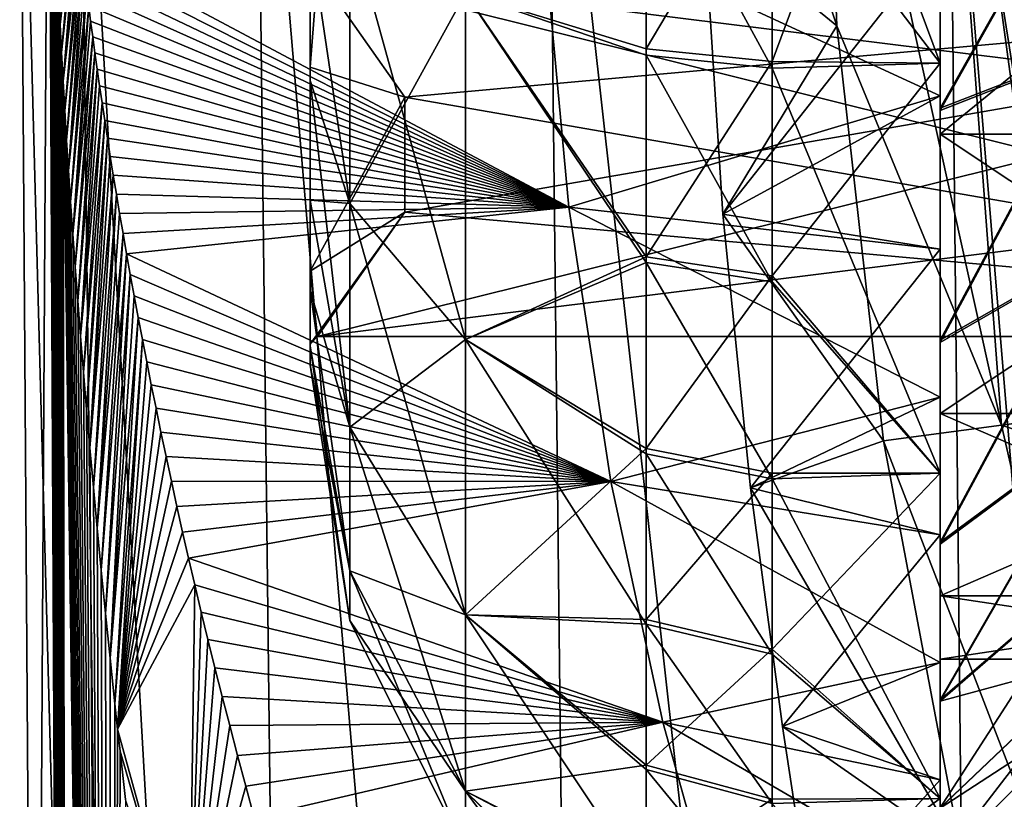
# Model space of a CAD drawing. Header units: metres. Extents: x -62 to 300, y -109 to 109.
# Tile 271 of 656: x -15.19 to -12.85, y -2.83 to -0.98. Entities that reach past the tile are written whole.
import ezdxf

# ---------------------------------------------------------------- set-up
doc = ezdxf.new("R2010")
doc.units = ezdxf.units.M
doc.layers.add('solid_500635', color=7, linetype='CONTINUOUS')

msp = doc.modelspace()

# ---------------------------------------------------------------- linework, layer by layer
at = {"layer": 'solid_500635'}
for points in [[(-13, -2.057164, -24.168417), (-13, 2.057164, -24.168417), (-13, 1.0814, -23.671265)], [(-13, -0.434218, -24.538021), (-13, 2.057164, -24.168417), (-13, -2.057164, -24.168417)], [(-13, -1.0814, -30.328735), (-13, 1.0814, -30.328735), (-13, 2.057164, -29.831583)], [(-13, -2.057164, -29.831583), (-13, -1.0814, -30.328735), (-13, 2.057164, -29.831583)], [(-13, 0.434218, -29.461979), (-13, -2.057164, -29.831583), (-13, 2.057164, -29.831583)], [(-13, -1.0814, -23.671265), (-13, 1.0814, -23.671265), (-13, 0, -23.5)], [(-13, -2.057164, -24.168417), (-13, 1.0814, -23.671265), (-13, -1.0814, -23.671265)], [(-13, -1.0814, -30.328735), (-13, 0, -30.5), (-13, 1.0814, -30.328735)], [(-13, 0.434218, -29.461979), (-13, -0.434218, -29.461979), (-13, -2.057164, -29.831583)], [(-13.579133, 0, -30.75), (-13.283412, 0, -36.392689), (-13.246269, -0.992671, -36.392689)], [(-13.562509, -0.733264, -30.67761), (-13.579133, 0, -30.75), (-13.246269, -0.992671, -36.392689)], [(-13.283412, 0, -36.392689), (-13, 0, -38), (-12.853794, -1.942662, -38)], [(-13, 0, -38), (-12.822764, -2.139194, -38), (-9.25, 0, -38)], [(-12.682419, -2.008698, -42.863949), (-12.822764, -2.139194, -38), (-13, 0, -38)], [(-12.682419, -2.008698, -42.863949), (-13, 0, -38), (-12.840508, 0, -42.863949)], [(-13, 0, -38), (-10, 0, -38), (-9.879383, -1.550719, -38)], [(-12.853794, -1.942662, -38), (-13, 0, -38), (-9.879383, -1.550719, -38)], [(-15.154315, -5.383556), (-15.191495, -0.028265), (-15.122972, 0, -1.441266)], [(-15.076721, -9.458281), (-15.154315, -5.383556), (-15.122972, 0, -1.441266)], [(-15.122844, -0.064443, -1.44256), (-15.076721, -9.458281), (-15.122972, 0, -1.441266)], [(-13.4, -1.077688, -23.670048), (-13, -1.0814, -23.671265), (-13, 0, -23.5)], [(-13.4, -0.541487, -23.542141), (-13.4, -1.077688, -23.670048), (-13, 0, -23.5)], [(-13.4, -0.008179, -30.49999), (-13, 0, -30.5), (-13, -1.0814, -30.328735)], [(-13.4, -0.557581, -30.455301), (-13.4, -0.008179, -30.49999), (-13, -1.0814, -30.328735)], [(-13.283412, 0, -36.392689), (-12.853794, -1.942662, -38), (-13.246269, -0.992671, -36.392689)], [(-14.936296, -9.458281, 2.052947), (-15.191495, -0.028265), (-15.154315, -5.383556)], [(-15.05, -0.028265, 2.068575), (-15.191495, -0.028265), (-14.936296, -9.458281, 2.052947)], [(-15.05, -0.028265, 2.068575), (-14.936296, -9.458281, 2.052947), (-14.517635, -9.458281, 4.067651)], [(-14.628153, -0.028265, 4.098616), (-15.05, -0.028265, 2.068575), (-14.517635, -9.458281, 4.067651)], [(-14.628153, -0.028265, 4.098616), (-14.517635, -9.458281, 4.067651), (-13.828539, -9.458281, 6.006582)], [(-13.93381, -0.028265, 6.052308), (-14.628153, -0.028265, 4.098616), (-13.828539, -9.458281, 6.006582)], [(-13.93381, -0.028265, 6.052308), (-13.828539, -9.458281, 6.006582), (-12.881843, -9.458281, 7.833622)], [(-12.979908, -0.028265, 7.893257), (-13.93381, -0.028265, 6.052308), (-12.881843, -9.458281, 7.833622)], [(-12.979908, -0.028265, 7.893257), (-12.881843, -9.458281, 7.833622), (-11.695183, -9.458281, 9.514737)], [(-11.784214, -0.028265, 9.587169), (-12.979908, -0.028265, 7.893257), (-11.695183, -9.458281, 9.514737)], [(-15.122844, -0.064443, -1.44256), (-15.122462, -0.129019, -1.446383), (-15.076721, -9.458281)], [(-15.122462, -0.129019, -1.446383), (-15.12182, -0.193909, -1.452799), (-15.076721, -9.458281)], [(-15.12182, -0.193909, -1.452799), (-15.120942, -0.25826, -1.461521), (-15.076721, -9.458281)], [(-15.120942, -0.25826, -1.461521), (-15.119827, -0.321884, -1.47252), (-15.076721, -9.458281)], [(-15.119827, -0.321884, -1.47252), (-15.118524, -0.384099, -1.485272), (-15.076721, -9.458281)], [(-15.118524, -0.384099, -1.485272), (-15.117033, -0.444825, -1.499711), (-15.076721, -9.458281)], [(-14.5, -1.091125, -25.631847), (-14.5, -0.389522, -25.293909), (-14.482051, -0.866025, -25.5)], [(-14.5, -0.780867, -25.378212), (-14.5, -0.389522, -25.293909), (-14.5, -1.091125, -25.631847)], [(-14.5, -1.1223, -28.407244), (-14.5, -1.091125, -28.368153), (-14.5, -0.389522, -28.706091)], [(-14.482051, -0.866025, -28.5), (-14.5, -0.389522, -28.706091), (-14.5, -1.091125, -28.368153)], [(-14.5, -0.780867, -28.621788), (-14.5, -1.1223, -28.407244), (-14.5, -0.389522, -28.706091)], [(-15.117033, -0.444825, -1.499711), (-15.115398, -0.503999, -1.515376), (-15.076721, -9.458281)], [(-12, -0.43412, -29.462019), (-12, -1.25, -29.165064), (-13, -0.434218, -29.461979)], [(-12, -0.43412, -24.537981), (-13, -0.434218, -24.538021), (-13, -1.25, -24.834936)], [(-12, -1.25, -24.834936), (-12, -0.43412, -24.537981), (-13, -1.25, -24.834936)], [(-13, -0.434218, -24.538021), (-13, -2.057164, -24.168417), (-13, -2.831582, -24.942837)], [(-13, -1.25, -24.834936), (-13, -0.434218, -24.538021), (-13, -2.831582, -24.942837)], [(-13, -0.434218, -29.461979), (-13, -1.25, -29.165064), (-13, -2.057164, -29.831583)], [(-12, -1.25, -29.165064), (-13, -1.25, -29.165064), (-13, -0.434218, -29.461979)], [(-15.115398, -0.503999, -1.515376), (-15.113615, -0.561819, -1.532281), (-15.076721, -9.458281)], [(-14.129849, -0.914423, -24.185698), (-13.7, -1.046897, -23.765188), (-13.7, -0.526016, -23.640936)], [(-13.4, -0.541487, -23.542141), (-13.7, -0.526016, -23.640936), (-13.7, -1.046897, -23.765188)], [(-12.625211, -0.524724, -29.572021), (-13, -0.599486, -29.940376), (-13, -1.18838, -29.753134)], [(-12.625211, -0.524724, -29.572021), (-13, -1.18838, -29.753134), (-12.625202, -1.043294, -29.408768)], [(-12.624767, -0.527225, -24.428492), (-13, -1.194252, -24.249125), (-13, -0.603939, -24.060162)], [(-12.625045, -1.046808, -24.592758), (-13, -1.194252, -24.249125), (-12.624767, -0.527225, -24.428492)], [(-15.113615, -0.561819, -1.532281), (-15.111691, -0.619002, -1.550294), (-15.076721, -9.458281)], [(-14.129849, -0.914423, -29.814302), (-13.7, -0.54165, -30.356577), (-13.7, -1.061971, -30.229895)], [(-13.4, -0.541487, -23.542141), (-13.7, -1.046897, -23.765188), (-13.4, -1.077688, -23.670048)], [(-13.4, -1.093205, -30.324892), (-13.7, -1.061971, -30.229895), (-13.7, -0.54165, -30.356577)], [(-13.4, -1.093205, -30.324892), (-13.7, -0.54165, -30.356577), (-13.4, -0.557581, -30.455301)], [(-13.4, -1.093205, -30.324892), (-13.4, -0.557581, -30.455301), (-13, -1.0814, -30.328735)], [(-13, -0.599486, -29.940376), (-13, -0.785146, -30.666431), (-13, -1.158814, -30.566462)], [(-13, -1.18838, -29.753134), (-13, -0.599486, -29.940376), (-13, -1.158814, -30.566462)], [(-13, -0.603939, -24.060162), (-13, -1.194252, -24.249125), (-13, -0.785146, -23.333569)], [(-15.111691, -0.619002, -1.550294), (-15.109596, -0.676241, -1.569654), (-15.076721, -9.458281)], [(-15.098809, -0.923586, -1.665608), (-15.061494, -0.643757, -2.202473), (-15.095493, -0.989298, -1.693952)], [(-15.095493, -0.989298, -1.693952), (-15.061494, -0.643757, -2.202473), (-15.058343, -0.675304, -2.236215)], [(-15.109596, -0.676241, -1.569654), (-15.107276, -0.735257, -1.590813), (-15.076721, -9.458281)], [(-15.095493, -0.989298, -1.693952), (-15.058343, -0.675304, -2.236215), (-15.091937, -1.056181, -1.723803)], [(-15.091937, -1.056181, -1.723803), (-15.058343, -0.675304, -2.236215), (-15.055041, -0.707234, -2.271199)], [(-15.091937, -1.056181, -1.723803), (-15.055041, -0.707234, -2.271199), (-15.088135, -1.124197, -1.755131)], [(-15.088135, -1.124197, -1.755131), (-15.055041, -0.707234, -2.271199), (-15.051585, -0.739609, -2.307422)], [(-15.044196, -0.805684, -2.383566), (-13.94943, -0.720748, -23.319916), (-13.884211, -1.423893, -23.530846)], [(-13, -1.158814, -23.433538), (-13.884211, -1.423893, -23.530846), (-13.94943, -0.720748, -23.319916)], [(-13, -1.158814, -23.433538), (-13.94943, -0.720748, -23.319916), (-13, -0.785146, -23.333569)], [(-15.107276, -0.735257, -1.590813), (-15.104717, -0.796, -1.613802), (-15.076721, -9.458281)], [(-15.088135, -1.124197, -1.755131), (-15.051585, -0.739609, -2.307422), (-15.047974, -0.772398, -2.344854)], [(-14.405404, -0.744054, -29.289965), (-14.405404, -1.415276, -28.94796), (-14.5, -0.780867, -28.621788)], [(-14.405404, -1.415276, -25.05204), (-14.405404, -0.744054, -24.710035), (-14.5, -0.780867, -25.378212)], [(-14.405404, -1.415276, -25.05204), (-14.129849, -0.914423, -24.185698), (-14.405404, -0.744054, -24.710035)], [(-14.405404, -0.744054, -29.289965), (-14.129849, -0.914423, -29.814302), (-14.129849, -1.739335, -29.39399)], [(-14.405404, -0.744054, -29.289965), (-14.129849, -1.739335, -29.39399), (-14.405404, -1.415276, -28.94796)], [(-13.517323, -1.44071, -30.462204), (-13.562509, -0.733264, -30.67761), (-13.246269, -0.992671, -36.392689)], [(-13, -0.785146, -30.666431), (-13.562509, -0.733264, -30.67761), (-13.517323, -1.44071, -30.462204)], [(-15.088135, -1.124197, -1.755131), (-15.047974, -0.772398, -2.344854), (-15.084069, -1.193597, -1.787982)], [(-15.084069, -1.193597, -1.787982), (-15.047974, -0.772398, -2.344854), (-15.044196, -0.805684, -2.383566)], [(-15.104717, -0.796, -1.613802), (-15.101886, -0.859047, -1.638849), (-15.076721, -9.458281)], [(-14.5, -1.1223, -25.592756), (-14.5, -0.780867, -25.378212), (-14.5, -1.091125, -25.631847)], [(-14.405404, -1.415276, -28.94796), (-14.5, -1.1223, -28.407244), (-14.5, -0.780867, -28.621788)], [(-14.405404, -1.415276, -25.05204), (-14.5, -0.780867, -25.378212), (-14.5, -1.1223, -25.592756)], [(-13, -0.785146, -30.666431), (-13.517323, -1.44071, -30.462204), (-13, -1.158814, -30.566462)], [(-13, -1.194252, -24.249125), (-13, -1.158814, -23.433538), (-13, -0.785146, -23.333569)], [(-15.084069, -1.193597, -1.787982), (-15.044196, -0.805684, -2.383566), (-15.079729, -1.26442, -1.822365)], [(-15.079729, -1.26442, -1.822365), (-15.044196, -0.805684, -2.383566), (-15.040241, -0.839561, -2.423629)], [(-15.040241, -0.839561, -2.423629), (-15.044196, -0.805684, -2.383566), (-13.884211, -1.423893, -23.530846)], [(-15.079729, -1.26442, -1.822365), (-15.040241, -0.839561, -2.423629), (-15.075087, -1.337005, -1.858393)], [(-15.075087, -1.337005, -1.858393), (-15.040241, -0.839561, -2.423629), (-15.036106, -0.874, -2.465022)], [(-15.036106, -0.874, -2.465022), (-15.040241, -0.839561, -2.423629), (-13.884211, -1.423893, -23.530846)], [(-15.101886, -0.859047, -1.638849), (-15.098809, -0.923586, -1.665608), (-15.076721, -9.458281)], [(-14.5, -1.091125, -25.631847), (-14.482051, -0.866025, -25.5), (-14.274873, -1.161826, -26.012342)], [(-14.274873, -1.161827, -27.987658), (-14.482051, -0.866025, -28.5), (-14.5, -1.091125, -28.368153)], [(-11, -0.866025, -25.5), (-11, -1.299038, -26.25), (-14.482051, -1.732051, -27)], [(-11, -0.866025, -25.5), (-14.482051, -1.732051, -27), (-14.274873, -1.43625, -26.487658)], [(-11, -0.866025, -25.5), (-14.274873, -1.161826, -26.012342), (-14.482051, -0.866025, -25.5)], [(-11, -0.866025, -28.5), (-14.482051, -0.866025, -28.5), (-11, -1.299038, -27.75)], [(-11, -1.732051, -27), (-11, -1.299038, -27.75), (-14.482051, -0.866025, -28.5)], [(-11, -1.732051, -27), (-14.482051, -0.866025, -28.5), (-14.274873, -1.161827, -27.987658)], [(-11, -0.866025, -25.5), (-14.274873, -1.43625, -26.487658), (-14.274873, -1.161826, -26.012342)], [(-15.075087, -1.337005, -1.858393), (-15.036106, -0.874, -2.465022), (-15.031775, -0.909111, -2.507842)], [(-15.031775, -0.909111, -2.507842), (-15.036106, -0.874, -2.465022), (-13.884211, -1.423893, -23.530846)], [(-15.075087, -1.337005, -1.858393), (-15.031775, -0.909111, -2.507842), (-15.070128, -1.4114, -1.896085)], [(-15.070128, -1.4114, -1.896085), (-15.031775, -0.909111, -2.507842), (-15.027246, -0.944884, -2.552076)], [(-15.027246, -0.944884, -2.552076), (-15.031775, -0.909111, -2.507842), (-13.884211, -1.423893, -23.530846)], [(-15.098809, -0.923586, -1.665608), (-15.095493, -0.989298, -1.693952), (-15.076721, -9.458281)], [(-14.405404, -1.415276, -25.05204), (-14.129849, -1.739335, -24.60601), (-14.129849, -0.914423, -24.185698)], [(-14.129849, -0.914423, -24.185698), (-13.7, -1.541837, -23.969696), (-13.7, -1.046897, -23.765188)], [(-14.129849, -0.914423, -24.185698), (-14.129849, -1.739335, -24.60601), (-13.7, -1.541837, -23.969696)], [(-14.129849, -0.914423, -29.814302), (-13.7, -1.061971, -30.229895), (-13.7, -1.555887, -30.023113)], [(-14.129849, -1.739335, -29.39399), (-14.129849, -0.914423, -29.814302), (-13.7, -1.555887, -30.023113)], [(-15.070128, -1.4114, -1.896085), (-15.027246, -0.944884, -2.552076), (-15.064827, -1.487837, -1.935525)], [(-15.064827, -1.487837, -1.935525), (-15.027246, -0.944884, -2.552076), (-15.022508, -0.98137, -2.597779)], [(-15.022508, -0.98137, -2.597779), (-15.027246, -0.944884, -2.552076), (-13.884211, -1.423893, -23.530846)], [(-15.064827, -1.487837, -1.935525), (-15.022508, -0.98137, -2.597779), (-15.017546, -1.018634, -2.645012)], [(-15.017546, -1.018634, -2.645012), (-15.022508, -0.98137, -2.597779), (-13.884211, -1.423893, -23.530846)], [(-15.095493, -0.989298, -1.693952), (-15.091937, -1.056181, -1.723803), (-15.076721, -9.458281)], [(-13.517323, -1.44071, -30.462204), (-13.246269, -0.992671, -36.392689), (-13.135047, -1.97979, -36.392689)], [(-13.246269, -0.992671, -36.392689), (-12.853794, -1.942662, -38), (-13.135047, -1.97979, -36.392689)], [(-15.064827, -1.487837, -1.935525), (-15.017546, -1.018634, -2.645012), (-15.059162, -1.566413, -1.976754)], [(-15.059162, -1.566413, -1.976754), (-15.017546, -1.018634, -2.645012), (-15.012358, -1.056656, -2.693759)], [(-15.012358, -1.056656, -2.693759), (-15.017546, -1.018634, -2.645012), (-13.884211, -1.423893, -23.530846)], [(-13.4, -1.077688, -23.670048), (-13.7, -1.046897, -23.765188), (-13.7, -1.541837, -23.969696)], [(-12.625202, -1.043294, -29.408768), (-13, -1.18838, -29.753134), (-13, -1.740813, -29.442421)], [(-12.625202, -1.043294, -29.408768), (-13, -1.740813, -29.442421), (-12.625117, -1.52671, -29.135365)], [(-12.625045, -1.046808, -24.592758), (-13, -1.746311, -24.561815), (-13, -1.194252, -24.249125)], [(-12.625333, -1.530216, -24.867146), (-13, -1.746311, -24.561815), (-12.625045, -1.046808, -24.592758)], [(-15.091937, -1.056181, -1.723803), (-15.088135, -1.124197, -1.755131), (-15.076721, -9.458281)], [(-15.059162, -1.566413, -1.976754), (-15.012358, -1.056656, -2.693759), (-15.053106, -1.647302, -2.019846)], [(-15.053106, -1.647302, -2.019846), (-15.012358, -1.056656, -2.693759), (-15.006925, -1.095529, -2.744116)], [(-15.006925, -1.095529, -2.744116), (-15.012358, -1.056656, -2.693759), (-13.884211, -1.423893, -23.530846)], [(-13.4, -1.601648, -30.112028), (-13.7, -1.555887, -30.023113), (-13.7, -1.061971, -30.229895)], [(-13.4, -1.601648, -30.112028), (-13.7, -1.061971, -30.229895), (-13.4, -1.093205, -30.324892)], [(-13.4, -1.077688, -23.670048), (-13.7, -1.541837, -23.969696), (-13.4, -1.587185, -23.880569)], [(-13.4, -1.077688, -23.670048), (-13.4, -1.587185, -23.880569), (-13, -1.0814, -23.671265)], [(-15.053106, -1.647302, -2.019846), (-15.006925, -1.095529, -2.744116), (-15.046632, -1.730654, -2.06487)], [(-15.046632, -1.730654, -2.06487), (-15.006925, -1.095529, -2.744116), (-15.001242, -1.135241, -2.796073)], [(-15.001242, -1.135241, -2.796073), (-15.006925, -1.095529, -2.744116), (-13.884211, -1.423893, -23.530846)], [(-14.5, -1.576627, -26.240608), (-14.5, -1.091125, -25.631847), (-14.274873, -1.161826, -26.012342)], [(-14.5, -1.407343, -25.877781), (-14.5, -1.091125, -25.631847), (-14.5, -1.576627, -26.240608)], [(-14.5, -1.407343, -25.877781), (-14.5, -1.1223, -25.592756), (-14.5, -1.091125, -25.631847)], [(-14.5, -1.621673, -27.781088), (-14.5, -1.576627, -27.759392), (-14.5, -1.091125, -28.368153)], [(-14.274873, -1.161827, -27.987658), (-14.5, -1.091125, -28.368153), (-14.5, -1.576627, -27.759392)], [(-14.5, -1.407343, -28.122219), (-14.5, -1.621673, -27.781088), (-14.5, -1.091125, -28.368153)], [(-14.5, -1.1223, -28.407244), (-14.5, -1.407343, -28.122219), (-14.5, -1.091125, -28.368153)], [(-13.4, -1.587185, -23.880569), (-13, -2.057164, -24.168417), (-13, -1.0814, -23.671265)], [(-13.4, -1.093205, -30.324892), (-13, -1.0814, -30.328735), (-13, -2.057164, -29.831583)], [(-13.4, -1.601648, -30.112028), (-13.4, -1.093205, -30.324892), (-13, -2.057164, -29.831583)], [(-15.088135, -1.124197, -1.755131), (-14.974033, -9.458281, -1.756652), (-15.076721, -9.458281)], [(-15.088135, -1.124197, -1.755131), (-15.084069, -1.193597, -1.787982), (-14.974033, -9.458281, -1.756652)], [(-14.405404, -1.94796, -28.415276), (-14.5, -1.407343, -28.122219), (-14.5, -1.1223, -28.407244)], [(-14.405404, -1.415276, -28.94796), (-14.405404, -1.94796, -28.415276), (-14.5, -1.1223, -28.407244)], [(-14.405404, -1.415276, -25.05204), (-14.5, -1.1223, -25.592756), (-14.5, -1.407343, -25.877781)], [(-15.046632, -1.730654, -2.06487), (-15.001242, -1.135241, -2.796073), (-14.995296, -1.175834, -2.849678)], [(-14.995296, -1.175834, -2.849678), (-15.001242, -1.135241, -2.796073), (-13.884211, -1.423893, -23.530846)], [(-14.5, -1.576627, -26.240608), (-14.274873, -1.161826, -26.012342), (-14.274873, -1.43625, -26.487658)], [(-14.274873, -1.43625, -27.512342), (-14.274873, -1.161827, -27.987658), (-14.5, -1.576627, -27.759392)], [(-11, -1.732051, -27), (-14.274873, -1.161827, -27.987658), (-14.274873, -1.43625, -27.512342)], [(-13, -1.523668, -23.574228), (-13.884211, -1.423893, -23.530846), (-13, -1.158814, -23.433538)], [(-13, -1.158814, -30.566462), (-13.517323, -1.44071, -30.462204), (-13, -1.523668, -30.425772)], [(-13, -1.194252, -24.249125), (-13, -1.523668, -23.574228), (-13, -1.158814, -23.433538)], [(-13, -1.18838, -29.753134), (-13, -1.158814, -30.566462), (-13, -1.523668, -30.425772)], [(-15.084069, -1.193597, -1.787982), (-15.079729, -1.26442, -1.822365), (-14.974033, -9.458281, -1.756652)], [(-15.046632, -1.730654, -2.06487), (-14.995296, -1.175834, -2.849678), (-15.039711, -1.816582, -2.111876)], [(-15.039711, -1.816582, -2.111876), (-14.995296, -1.175834, -2.849678), (-14.989075, -1.217358, -2.904983)], [(-14.989075, -1.217358, -2.904983), (-14.995296, -1.175834, -2.849678), (-13.884211, -1.423893, -23.530846)], [(-13, -1.740813, -29.442421), (-13, -1.18838, -29.753134), (-13, -1.523668, -30.425772)], [(-13, -1.194252, -24.249125), (-13, -1.746311, -24.561815), (-13, -1.523668, -23.574228)], [(-15.039711, -1.816582, -2.111876), (-14.989075, -1.217358, -2.904983), (-15.032313, -1.90523, -2.160932)], [(-15.032313, -1.90523, -2.160932), (-14.989075, -1.217358, -2.904983), (-14.982571, -1.259797, -2.961974)], [(-14.982571, -1.259797, -2.961974), (-14.989075, -1.217358, -2.904983), (-13.884211, -1.423893, -23.530846)], [(-15.079729, -1.26442, -1.822365), (-15.075087, -1.337005, -1.858393), (-14.974033, -9.458281, -1.756652)], [(-15.032313, -1.90523, -2.160932), (-14.982571, -1.259797, -2.961974), (-15.024413, -1.996648, -2.212059)], [(-15.024413, -1.996648, -2.212059), (-14.982571, -1.259797, -2.961974), (-14.975767, -1.303209, -3.020711)], [(-14.975767, -1.303209, -3.020711), (-14.982571, -1.259797, -2.961974), (-13.884211, -1.423893, -23.530846)], [(-13, -1.915027, -25.392967), (-13, -1.25, -24.834936), (-13, -2.831582, -24.942837)], [(-13, -1.25, -29.165064), (-13, -2.831582, -29.057163), (-13, -2.057164, -29.831583)], [(-13, -1.25, -29.165064), (-13, -1.915027, -28.607033), (-13, -2.831582, -29.057163)], [(-12, -1.915111, -28.60697), (-13, -1.915027, -28.607033), (-13, -1.25, -29.165064)], [(-12, -1.25, -29.165064), (-12, -1.915111, -28.60697), (-13, -1.25, -29.165064)], [(-12, -1.25, -24.834936), (-13, -1.25, -24.834936), (-13, -1.915027, -25.392967)], [(-12, -1.915111, -25.39303), (-12, -1.25, -24.834936), (-13, -1.915027, -25.392967)], [(-15.024413, -1.996648, -2.212059), (-14.975767, -1.303209, -3.020711), (-14.968657, -1.347588, -3.081193)], [(-14.968657, -1.347588, -3.081193), (-14.975767, -1.303209, -3.020711), (-13.884211, -1.423893, -23.530846)], [(-11, -1.732051, -27), (-14.482051, -1.732051, -27), (-11, -1.299038, -26.25)], [(-15.075087, -1.337005, -1.858393), (-15.070128, -1.4114, -1.896085), (-14.974033, -9.458281, -1.756652)], [(-15.024413, -1.996648, -2.212059), (-14.968657, -1.347588, -3.081193), (-15.015978, -2.090929, -2.265297)], [(-15.015978, -2.090929, -2.265297), (-14.968657, -1.347588, -3.081193), (-14.961227, -1.392947, -3.143429)], [(-14.961227, -1.392947, -3.143429), (-14.968657, -1.347588, -3.081193), (-13.884211, -1.423893, -23.530846)], [(-15.015978, -2.090929, -2.265297), (-14.961227, -1.392947, -3.143429), (-15.006984, -2.188087, -2.320648)], [(-15.006984, -2.188087, -2.320648), (-14.961227, -1.392947, -3.143429), (-14.953469, -1.439303, -3.207428)], [(-14.953469, -1.439303, -3.207428), (-14.961227, -1.392947, -3.143429), (-13.884211, -1.423893, -23.530846)], [(-15.070128, -1.4114, -1.896085), (-15.064827, -1.487837, -1.935525), (-14.974033, -9.458281, -1.756652)], [(-14.945374, -1.486647, -3.27319), (-14.953469, -1.439303, -3.207428), (-13.884211, -1.423893, -23.530846)], [(-14.936925, -1.535011, -3.340734), (-14.945374, -1.486647, -3.27319), (-13.884211, -1.423893, -23.530846)], [(-14.936925, -1.535011, -3.340734), (-13.884211, -1.423893, -23.530846), (-13.784073, -2.07716, -23.877836)], [(-14.5, -1.621673, -26.218912), (-14.5, -1.407343, -25.877781), (-14.5, -1.576627, -26.240608)], [(-14.405404, -1.94796, -28.415276), (-14.5, -1.621673, -27.781088), (-14.5, -1.407343, -28.122219)], [(-14.405404, -1.94796, -25.584724), (-14.5, -1.407343, -25.877781), (-14.5, -1.621673, -26.218912)], [(-14.405404, -1.94796, -25.584724), (-14.405404, -1.415276, -25.05204), (-14.5, -1.407343, -25.877781)], [(-14.405404, -1.94796, -25.584724), (-14.129849, -1.739335, -24.60601), (-14.405404, -1.415276, -25.05204)], [(-14.405404, -1.415276, -28.94796), (-14.129849, -1.739335, -29.39399), (-14.129849, -2.393989, -28.739334)], [(-14.405404, -1.415276, -28.94796), (-14.129849, -2.393989, -28.739334), (-14.405404, -1.94796, -28.415276)], [(-13, -1.875918, -23.75371), (-13.784073, -2.07716, -23.877836), (-13.884211, -1.423893, -23.530846)], [(-13, -1.875918, -23.75371), (-13.884211, -1.423893, -23.530846), (-13, -1.523668, -23.574228)], [(-15.006984, -2.188087, -2.320648), (-14.953469, -1.439303, -3.207428), (-14.945374, -1.486647, -3.27319)], [(-14.5, -1.576627, -26.240608), (-14.274873, -1.43625, -26.487658), (-14.482051, -1.732051, -27)], [(-14.274873, -1.43625, -27.512342), (-14.5, -1.75, -27), (-14.482051, -1.732051, -27)], [(-14.274873, -1.43625, -27.512342), (-14.5, -1.576627, -27.759392), (-14.5, -1.75, -27)], [(-11, -1.732051, -27), (-14.274873, -1.43625, -27.512342), (-14.482051, -1.732051, -27)], [(-13.451258, -2.092214, -30.112095), (-13.517323, -1.44071, -30.462204), (-13.135047, -1.97979, -36.392689)], [(-13, -1.523668, -30.425772), (-13.517323, -1.44071, -30.462204), (-13.451258, -2.092214, -30.112095)], [(-15.064827, -1.487837, -1.935525), (-15.059162, -1.566413, -1.976754), (-14.974033, -9.458281, -1.756652)], [(-15.006984, -2.188087, -2.320648), (-14.945374, -1.486647, -3.27319), (-14.997399, -2.288189, -2.378136)], [(-14.997399, -2.288189, -2.378136), (-14.945374, -1.486647, -3.27319), (-14.936925, -1.535011, -3.340734)], [(-13, -1.523668, -30.425772), (-13.451258, -2.092214, -30.112095), (-13, -1.875918, -30.24629)], [(-13, -1.746311, -24.561815), (-13, -1.875918, -23.75371), (-13, -1.523668, -23.574228)], [(-13, -1.740813, -29.442421), (-13, -1.523668, -30.425772), (-13, -1.875918, -30.24629)], [(-14.997399, -2.288189, -2.378136), (-14.936925, -1.535011, -3.340734), (-14.987197, -2.391246, -2.437759)], [(-14.987197, -2.391246, -2.437759), (-14.936925, -1.535011, -3.340734), (-14.928116, -1.584383, -3.410055)], [(-14.928116, -1.584383, -3.410055), (-14.936925, -1.535011, -3.340734), (-13.784073, -2.07716, -23.877836)], [(-14.129849, -1.739335, -24.60601), (-13.7, -1.998579, -24.249422), (-13.7, -1.541837, -23.969696)], [(-13.4, -1.587185, -23.880569), (-13.7, -1.541837, -23.969696), (-13.7, -1.998579, -24.249422)], [(-12.625117, -1.52671, -29.135365), (-13, -1.740813, -29.442421), (-13, -2.221634, -29.015657)], [(-12.625117, -1.52671, -29.135365), (-13, -2.221634, -29.015657), (-12.625128, -1.945397, -28.7624)], [(-12.625333, -1.530216, -24.867146), (-13, -2.226475, -24.989599), (-13, -1.746311, -24.561815)], [(-12.625051, -1.948426, -25.24095), (-13, -2.226475, -24.989599), (-12.625333, -1.530216, -24.867146)], [(-15.059162, -1.566413, -1.976754), (-15.053106, -1.647302, -2.019846), (-14.974033, -9.458281, -1.756652)], [(-14.129849, -1.739335, -29.39399), (-13.7, -1.555887, -30.023113), (-13.7, -2.011245, -29.741331)], [(-13.4, -2.0704, -29.821959), (-13.7, -2.011245, -29.741331), (-13.7, -1.555887, -30.023113)], [(-13.4, -2.0704, -29.821959), (-13.7, -1.555887, -30.023113), (-13.4, -1.601648, -30.112028)], [(-12.853794, -1.942662, -38), (-9.879383, -1.550719, -38), (-9.516811, -3.06835, -38)], [(-14.987197, -2.391246, -2.437759), (-14.928116, -1.584383, -3.410055), (-14.976342, -2.49732, -2.49954)], [(-14.976342, -2.49732, -2.49954), (-14.928116, -1.584383, -3.410055), (-14.918931, -1.634784, -3.481169)], [(-14.918931, -1.634784, -3.481169), (-14.928116, -1.584383, -3.410055), (-13.784073, -2.07716, -23.877836)], [(-14.5, -1.75, -27), (-14.5, -1.576627, -26.240608), (-14.482051, -1.732051, -27)], [(-14.5, -1.754864, -26.599556), (-14.5, -1.576627, -26.240608), (-14.5, -1.75, -27)], [(-14.5, -1.754864, -26.599556), (-14.5, -1.621673, -26.218912), (-14.5, -1.576627, -26.240608)], [(-14.5, -1.8, -27), (-14.5, -1.75, -27), (-14.5, -1.576627, -27.759392)], [(-14.5, -1.754864, -27.400444), (-14.5, -1.8, -27), (-14.5, -1.576627, -27.759392)], [(-14.5, -1.621673, -27.781088), (-14.5, -1.754864, -27.400444), (-14.5, -1.576627, -27.759392)], [(-13.4, -1.587185, -23.880569), (-13.7, -1.998579, -24.249422), (-13.4, -2.057361, -24.168522)], [(-13.4, -1.587185, -23.880569), (-13.4, -2.057361, -24.168522), (-13, -2.057164, -24.168417)], [(-13.4, -2.0704, -29.821959), (-13.4, -1.601648, -30.112028), (-13, -2.057164, -29.831583)], [(-14.976342, -2.49732, -2.49954), (-14.918931, -1.634784, -3.481169), (-14.909358, -1.686227, -3.554087)], [(-14.909358, -1.686227, -3.554087), (-14.918931, -1.634784, -3.481169), (-13.784073, -2.07716, -23.877836)], [(-14.405404, -2.289964, -27.744055), (-14.5, -1.754864, -27.400444), (-14.5, -1.621673, -27.781088)], [(-14.405404, -1.94796, -28.415276), (-14.405404, -2.289964, -27.744055), (-14.5, -1.621673, -27.781088)], [(-14.405404, -2.289964, -26.255945), (-14.5, -1.621673, -26.218912), (-14.5, -1.754864, -26.599556)], [(-14.405404, -2.289964, -26.255945), (-14.405404, -1.94796, -25.584724), (-14.5, -1.621673, -26.218912)], [(-15.053106, -1.647302, -2.019846), (-15.046632, -1.730654, -2.06487), (-14.974033, -9.458281, -1.756652)], [(-14.976342, -2.49732, -2.49954), (-14.909358, -1.686227, -3.554087), (-14.964805, -2.606431, -2.563483)], [(-14.964805, -2.606431, -2.563483), (-14.909358, -1.686227, -3.554087), (-14.899387, -1.738706, -3.628806)], [(-14.899387, -1.738706, -3.628806), (-14.909358, -1.686227, -3.554087), (-13.784073, -2.07716, -23.877836)], [(-15.046632, -1.730654, -2.06487), (-15.039711, -1.816582, -2.111876), (-14.974033, -9.458281, -1.756652)], [(-14.964805, -2.606431, -2.563483), (-14.899387, -1.738706, -3.628806), (-14.958276, -2.666658, -2.598933)], [(-14.958276, -2.666658, -2.598933), (-14.899387, -1.738706, -3.628806), (-14.889001, -1.792252, -3.705349)], [(-14.889001, -1.792252, -3.705349), (-14.899387, -1.738706, -3.628806), (-13.784073, -2.07716, -23.877836)], [(-14.5, -1.754864, -26.599556), (-14.5, -1.75, -27), (-14.5, -1.8, -27)], [(-14.405404, -2.407811, -27), (-14.5, -1.8, -27), (-14.5, -1.754864, -27.400444)], [(-14.405404, -2.289964, -26.255945), (-14.5, -1.754864, -26.599556), (-14.5, -1.8, -27)], [(-14.405404, -2.289964, -27.744055), (-14.405404, -2.407811, -27), (-14.5, -1.754864, -27.400444)], [(-14.405404, -1.94796, -25.584724), (-14.129849, -2.393989, -25.260666), (-14.129849, -1.739335, -24.60601)], [(-14.129849, -1.739335, -24.60601), (-14.129849, -2.393989, -25.260666), (-13.7, -1.998579, -24.249422)], [(-14.129849, -1.739335, -29.39399), (-13.7, -2.011245, -29.741331), (-13.7, -2.416692, -29.391567)], [(-14.129849, -2.393989, -28.739334), (-14.129849, -1.739335, -29.39399), (-13.7, -2.416692, -29.391567)], [(-13, -1.740813, -29.442421), (-13, -1.875918, -30.24629), (-13, -2.204195, -30.033813)], [(-13, -2.221634, -29.015657), (-13, -1.740813, -29.442421), (-13, -2.204195, -30.033813)], [(-13, -1.746311, -24.561815), (-13, -2.226475, -24.989599), (-13, -1.875918, -23.75371)], [(-14.958276, -2.666658, -2.598933), (-14.889001, -1.792252, -3.705349), (-14.878188, -1.846851, -3.78371)], [(-14.878188, -1.846851, -3.78371), (-14.889001, -1.792252, -3.705349), (-13.784073, -2.07716, -23.877836)], [(-14.405404, -2.407811, -27), (-14.405404, -2.289964, -26.255945), (-14.5, -1.8, -27)], [(-15.039711, -1.816582, -2.111876), (-15.032313, -1.90523, -2.160932), (-14.974033, -9.458281, -1.756652)], [(-14.958276, -2.666658, -2.598933), (-14.878188, -1.846851, -3.78371), (-14.866934, -1.902527, -3.863907)], [(-14.866934, -1.902527, -3.863907), (-14.878188, -1.846851, -3.78371), (-13.784073, -2.07716, -23.877836)], [(-13, -2.204195, -23.966187), (-13.784073, -2.07716, -23.877836), (-13, -1.875918, -23.75371)], [(-13, -1.875918, -30.24629), (-13.451258, -2.092214, -30.112095), (-13, -2.204195, -30.033813)], [(-13, -2.226475, -24.989599), (-13, -2.204195, -23.966187), (-13, -1.875918, -23.75371)], [(-15.032313, -1.90523, -2.160932), (-15.024413, -1.996648, -2.212059), (-14.974033, -9.458281, -1.756652)], [(-14.958276, -2.666658, -2.598933), (-14.866934, -1.902527, -3.863907), (-14.855224, -1.95929, -3.945948)], [(-14.855224, -1.95929, -3.945948), (-14.866934, -1.902527, -3.863907), (-13.784073, -2.07716, -23.877836)], [(-13, -1.915027, -25.392967), (-13, -2.831582, -24.942837), (-13, -3.328735, -25.9186)], [(-13, -2.349245, -26.145056), (-13, -1.915027, -25.392967), (-13, -3.328735, -25.9186)], [(-13, -1.915027, -28.607033), (-13, -3.328735, -28.0814), (-13, -2.831582, -29.057163)], [(-13, -1.915027, -28.607033), (-13, -2.349245, -27.854944), (-13, -3.328735, -28.0814)], [(-12, -2.349231, -27.855051), (-13, -2.349245, -27.854944), (-13, -1.915027, -28.607033)], [(-12, -1.915111, -28.60697), (-12, -2.349231, -27.855051), (-13, -1.915027, -28.607033)], [(-12, -1.915111, -25.39303), (-13, -1.915027, -25.392967), (-13, -2.349245, -26.145056)], [(-12, -2.349231, -26.144949), (-12, -1.915111, -25.39303), (-13, -2.349245, -26.145056)], [(-13.135047, -1.97979, -36.392689), (-12.853794, -1.942662, -38), (-12.422117, -3.830984, -38)], [(-12.625128, -1.945397, -28.7624), (-13, -2.221634, -29.015657), (-13, -2.597017, -28.50058)], [(-12.625128, -1.945397, -28.7624), (-13, -2.597017, -28.50058), (-12.625009, -2.27355, -28.312096)], [(-12.422117, -3.830984, -38), (-12.853794, -1.942662, -38), (-9.516811, -3.06835, -38)], [(-14.958276, -2.666658, -2.598933), (-14.855224, -1.95929, -3.945948), (-14.843042, -2.017134, -4.029834)], [(-14.843042, -2.017134, -4.029834), (-14.855224, -1.95929, -3.945948), (-13.784073, -2.07716, -23.877836)], [(-14.405404, -2.289964, -26.255945), (-14.129849, -2.393989, -25.260666), (-14.405404, -1.94796, -25.584724)], [(-14.405404, -1.94796, -28.415276), (-14.129849, -2.393989, -28.739334), (-14.129849, -2.814303, -27.914423)], [(-14.405404, -1.94796, -28.415276), (-14.129849, -2.814303, -27.914423), (-14.405404, -2.289964, -27.744055)], [(-12.625051, -1.948426, -25.24095), (-13, -2.599711, -25.50391), (-13, -2.226475, -24.989599)], [(-12.625008, -2.274998, -25.690416), (-13, -2.599711, -25.50391), (-12.625051, -1.948426, -25.24095)], [(-13.451258, -2.092214, -30.112095), (-13.135047, -1.97979, -36.392689), (-12.950369, -2.955837, -36.392689)], [(-13.135047, -1.97979, -36.392689), (-12.422117, -3.830984, -38), (-12.950369, -2.955837, -36.392689)], [(-15.024413, -1.996648, -2.212059), (-15.015978, -2.090929, -2.265297), (-14.974033, -9.458281, -1.756652)], [(-14.129849, -2.393989, -25.260666), (-13.7, -2.405202, -24.596876), (-13.7, -1.998579, -24.249422)], [(-13.4, -2.057361, -24.168522), (-13.7, -1.998579, -24.249422), (-13.7, -2.405202, -24.596876)], [(-13.4, -2.487772, -29.461908), (-13.7, -2.416692, -29.391567), (-13.7, -2.011245, -29.741331)], [(-13.4, -2.487772, -29.461908), (-13.7, -2.011245, -29.741331), (-13.4, -2.0704, -29.821959)], [(-14.958276, -2.666658, -2.598933), (-14.843042, -2.017134, -4.029834), (-14.830374, -2.076091, -4.115585)], [(-14.830374, -2.076091, -4.115585), (-14.843042, -2.017134, -4.029834), (-13.784073, -2.07716, -23.877836)], [(-13.4, -2.057361, -24.168522), (-13.7, -2.405202, -24.596876), (-13.4, -2.475944, -24.526197)], [(-13.4, -2.475944, -24.526197), (-13, -2.831582, -24.942837), (-13, -2.057164, -24.168417)], [(-13.4, -2.057361, -24.168522), (-13.4, -2.475944, -24.526197), (-13, -2.057164, -24.168417)], [(-13.4, -2.0704, -29.821959), (-13, -2.057164, -29.831583), (-13, -2.831582, -29.057163)], [(-14.958276, -2.666658, -2.598933), (-14.830374, -2.076091, -4.115585), (-14.817204, -2.136146, -4.2032)], [(-14.817204, -2.136146, -4.2032), (-14.830374, -2.076091, -4.115585), (-13.784073, -2.07716, -23.877836)], [(-14.803514, -2.19732, -4.292688), (-14.817204, -2.136146, -4.2032), (-13.784073, -2.07716, -23.877836)], [(-14.789289, -2.259616, -4.384052), (-14.803514, -2.19732, -4.292688), (-13.784073, -2.07716, -23.877836)], [(-14.789289, -2.259616, -4.384052), (-13.784073, -2.07716, -23.877836), (-13.660015, -2.650118, -24.346817)], [(-13, -2.507716, -24.212736), (-13.660015, -2.650118, -24.346817), (-13.784073, -2.07716, -23.877836)], [(-13, -2.507716, -24.212736), (-13.784073, -2.07716, -23.877836), (-13, -2.204195, -23.966187)], [(-13.4, -2.487772, -29.461908), (-13.4, -2.0704, -29.821959), (-13, -2.831582, -29.057163)], [(-15.015978, -2.090929, -2.265297), (-15.006984, -2.188087, -2.320648), (-14.974033, -9.458281, -1.756652)], [(-13.375126, -2.66047, -29.642801), (-13.451258, -2.092214, -30.112095), (-12.950369, -2.955837, -36.392689)], [(-13, -2.204195, -30.033813), (-13.451258, -2.092214, -30.112095), (-13.375126, -2.66047, -29.642801)], [(-14.958276, -2.666658, -2.598933), (-14.817204, -2.136146, -4.2032), (-14.803514, -2.19732, -4.292688)], [(-15.006984, -2.188087, -2.320648), (-14.997399, -2.288189, -2.378136), (-14.974033, -9.458281, -1.756652)], [(-14.958276, -2.666658, -2.598933), (-14.803514, -2.19732, -4.292688), (-14.789289, -2.259616, -4.384052)], [(-13, -2.204195, -30.033813), (-13.375126, -2.66047, -29.642801), (-13, -2.507716, -29.787264)], [(-13, -2.226475, -24.989599), (-13, -2.507716, -24.212736), (-13, -2.204195, -23.966187)], [(-13, -2.221634, -29.015657), (-13, -2.204195, -30.033813), (-13, -2.507716, -29.787264)], [(-13, -2.597017, -28.50058), (-13, -2.221634, -29.015657), (-13, -2.507716, -29.787264)], [(-13, -2.226475, -24.989599), (-13, -2.599711, -25.50391), (-13, -2.507716, -24.212736)], [(-14.958276, -2.666658, -2.598933), (-14.789289, -2.259616, -4.384052), (-14.774514, -2.323032, -4.477298)], [(-14.774514, -2.323032, -4.477298), (-14.789289, -2.259616, -4.384052), (-13.660015, -2.650118, -24.346817)], [(-12.625009, -2.27355, -28.312096), (-13, -2.597017, -28.50058), (-13, -2.853457, -27.925598)], [(-12.625009, -2.27355, -28.312096), (-13, -2.853457, -27.925598), (-12.624983, -2.497593, -27.807869)], [(-14.997399, -2.288189, -2.378136), (-14.987197, -2.391246, -2.437759), (-14.974033, -9.458281, -1.756652)], [(-14.405404, -2.289964, -27.744055), (-14.129849, -2.959133, -27), (-14.405404, -2.407811, -27)], [(-14.405404, -2.289964, -27.744055), (-14.129849, -2.814303, -27.914423), (-14.129849, -2.959133, -27)], [(-14.405404, -2.289964, -26.255945), (-14.129849, -2.814303, -26.085577), (-14.129849, -2.393989, -25.260666)], [(-14.405404, -2.407811, -27), (-14.129849, -2.814303, -26.085577), (-14.405404, -2.289964, -26.255945)], [(-12.625012, -2.498032, -26.193489), (-13, -2.599711, -25.50391), (-12.625008, -2.274998, -25.690416)], [(-14.787881, -3.284854, -3.488251), (-14.958276, -2.666658, -2.598933), (-14.774514, -2.323032, -4.477298)], [(-14.787881, -3.284854, -3.488251), (-14.774514, -2.323032, -4.477298), (-14.759167, -2.387597, -4.572446)], [(-14.759167, -2.387597, -4.572446), (-14.774514, -2.323032, -4.477298), (-13.660015, -2.650118, -24.346817)], [(-12, -2.349231, -26.144949), (-13, -2.349245, -26.145056), (-13, -2.5, -27)], [(-12, -2.5, -27), (-12, -2.349231, -26.144949), (-13, -2.5, -27)], [(-12, -2.349231, -27.855051), (-12, -2.5, -27), (-13, -2.349245, -27.854944)], [(-13, -2.349245, -26.145056), (-13, -3.328735, -25.9186), (-13, -3.5, -27)], [(-13, -2.349245, -26.145056), (-13, -3.5, -27), (-13, -2.5, -27)], [(-13, -2.349245, -27.854944), (-13, -2.5, -27), (-13, -3.328735, -28.0814)], [(-12, -2.5, -27), (-13, -2.5, -27), (-13, -2.349245, -27.854944)], [(-14.787881, -3.284854, -3.488251), (-14.759167, -2.387597, -4.572446), (-14.74324, -2.453262, -4.66944)], [(-14.74324, -2.453262, -4.66944), (-14.759167, -2.387597, -4.572446), (-13.660015, -2.650118, -24.346817)], [(-14.987197, -2.391246, -2.437759), (-14.976342, -2.49732, -2.49954), (-14.974033, -9.458281, -1.756652)], [(-14.405404, -2.407811, -27), (-14.129849, -2.959133, -27), (-14.129849, -2.814303, -26.085577)], [(-14.129849, -2.393989, -25.260666), (-13.7, -2.751867, -25.003195), (-13.7, -2.405202, -24.596876)], [(-14.129849, -2.393989, -25.260666), (-14.129849, -2.814303, -26.085577), (-13.7, -2.751867, -25.003195)], [(-14.129849, -2.393989, -28.739334), (-13.7, -2.76219, -28.9825), (-13.7, -3.039182, -28.524261)], [(-14.129849, -2.814303, -27.914423), (-14.129849, -2.393989, -28.739334), (-13.7, -3.039182, -28.524261)], [(-14.129849, -2.393989, -28.739334), (-13.7, -2.416692, -29.391567), (-13.7, -2.76219, -28.9825)], [(-13.4, -2.475944, -24.526197), (-13.7, -2.405202, -24.596876), (-13.7, -2.751867, -25.003195)], [(-13.4, -2.843431, -29.04081), (-13.7, -2.76219, -28.9825), (-13.7, -2.416692, -29.391567)], [(-13.4, -2.843431, -29.04081), (-13.7, -2.416692, -29.391567), (-13.4, -2.487772, -29.461908)], [(-14.787881, -3.284854, -3.488251), (-14.74324, -2.453262, -4.66944), (-14.726678, -2.5202, -4.768521)], [(-14.726678, -2.5202, -4.768521), (-14.74324, -2.453262, -4.66944), (-13.660015, -2.650118, -24.346817)], [(-13.4, -2.475944, -24.526197), (-13.7, -2.751867, -25.003195), (-13.4, -2.832804, -24.944466)], [(-13.4, -2.475944, -24.526197), (-13.4, -2.832804, -24.944466), (-13, -2.831582, -24.942837)], [(-14.976342, -2.49732, -2.49954), (-14.964805, -2.606431, -2.563483), (-14.974033, -9.458281, -1.756652)], [(-13, -2.787263, -24.492285), (-13.660015, -2.650118, -24.346817), (-13, -2.507716, -24.212736)], [(-13.4, -2.843431, -29.04081), (-13.4, -2.487772, -29.461908), (-13, -2.831582, -29.057163)], [(-13, -2.507716, -29.787264), (-13.375126, -2.66047, -29.642801), (-13, -2.787263, -29.507715)], [(-12.624983, -2.497593, -27.807869), (-13, -2.853457, -27.925598), (-13, -2.983476, -27.313946)], [(-12.624983, -2.497593, -27.807869), (-13, -2.983476, -27.313946), (-12.62504, -2.610789, -27.272779)], [(-12.625012, -2.498032, -26.193489), (-13, -2.854528, -26.077814), (-13, -2.599711, -25.50391)], [(-12.625024, -2.610862, -26.727922), (-13, -2.854528, -26.077814), (-12.625012, -2.498032, -26.193489)], [(-13, -2.5, -27), (-13, -3.5, -27), (-13, -3.328735, -28.0814)], [(-13, -2.599711, -25.50391), (-13, -2.787263, -24.492285), (-13, -2.507716, -24.212736)], [(-13, -2.597017, -28.50058), (-13, -2.507716, -29.787264), (-13, -2.787263, -29.507715)], [(-14.787881, -3.284854, -3.488251), (-14.726678, -2.5202, -4.768521), (-14.709455, -2.588428, -4.869712)], [(-14.709455, -2.588428, -4.869712), (-14.726678, -2.5202, -4.768521), (-13.660015, -2.650118, -24.346817)], [(-14.787881, -3.284854, -3.488251), (-14.709455, -2.588428, -4.869712), (-14.691533, -2.65801, -4.973119)], [(-14.691533, -2.65801, -4.973119), (-14.709455, -2.588428, -4.869712), (-13.660015, -2.650118, -24.346817)], [(-13, -2.853457, -27.925598), (-13, -2.597017, -28.50058), (-13, -2.787263, -29.507715)], [(-13, -2.599711, -25.50391), (-13, -2.854528, -26.077814), (-13, -2.787263, -24.492285)], [(-14.964805, -2.606431, -2.563483), (-14.958276, -2.666658, -2.598933), (-14.974033, -9.458281, -1.756652)], [(-12.62504, -2.610789, -27.272779), (-13, -2.983476, -27.313946), (-13, -2.983757, -26.688744)], [(-12.62504, -2.610789, -27.272779), (-13, -2.983757, -26.688744), (-12.625024, -2.610862, -26.727922)], [(-12.625024, -2.610862, -26.727922), (-13, -2.983757, -26.688744), (-13, -2.854528, -26.077814)], [(-14.958276, -2.666658, -2.598933), (-14.952549, -2.718633, -2.629607), (-14.974033, -9.458281, -1.756652)], [(-14.787881, -3.284854, -3.488251), (-14.952549, -2.718633, -2.629607), (-14.958276, -2.666658, -2.598933)], [(-14.787881, -3.284854, -3.488251), (-14.691533, -2.65801, -4.973119), (-14.672809, -2.729264, -5.079195)], [(-14.672809, -2.729264, -5.079195), (-14.691533, -2.65801, -4.973119), (-13.660015, -2.650118, -24.346817)], [(-14.653284, -2.802074, -5.187793), (-14.672809, -2.729264, -5.079195), (-13.660015, -2.650118, -24.346817)], [(-14.632836, -2.876793, -5.299419), (-14.653284, -2.802074, -5.187793), (-13.660015, -2.650118, -24.346817)], [(-14.632836, -2.876793, -5.299419), (-13.660015, -2.650118, -24.346817), (-13.529457, -3.118727, -24.917683)], [(-13, -3.033814, -24.795805), (-13.529457, -3.118727, -24.917683), (-13.660015, -2.650118, -24.346817)], [(-13, -3.033814, -24.795805), (-13.660015, -2.650118, -24.346817), (-13, -2.787263, -24.492285)], [(-13.304679, -3.124315, -29.073923), (-13.375126, -2.66047, -29.642801), (-12.950369, -2.955837, -36.392689)], [(-13, -2.787263, -29.507715), (-13.375126, -2.66047, -29.642801), (-13.304679, -3.124315, -29.073923)], [(-14.952549, -2.718633, -2.629607), (-14.939539, -2.833962, -2.697925), (-14.974033, -9.458281, -1.756652)], [(-14.787881, -3.284854, -3.488251), (-14.939539, -2.833962, -2.697925), (-14.952549, -2.718633, -2.629607)], [(-14.787881, -3.284854, -3.488251), (-14.672809, -2.729264, -5.079195), (-14.653284, -2.802074, -5.187793)], [(-14.129849, -2.814303, -26.085577), (-13.7, -3.03074, -25.459023), (-13.7, -2.751867, -25.003195)], [(-13.4, -2.832804, -24.944466), (-13.7, -2.751867, -25.003195), (-13.7, -3.03074, -25.459023)], [(-13.4, -3.12857, -28.569092), (-13.7, -3.039182, -28.524261), (-13.7, -2.76219, -28.9825)], [(-13.4, -3.12857, -28.569092), (-13.7, -2.76219, -28.9825), (-13.4, -2.843431, -29.04081)], [(-13, -2.787263, -29.507715), (-13.304679, -3.124315, -29.073923), (-13, -3.033814, -29.204195)], [(-13, -2.983757, -26.688744), (-13, -3.033814, -24.795805), (-13, -2.787263, -24.492285)], [(-13, -2.854528, -26.077814), (-13, -2.983757, -26.688744), (-13, -2.787263, -24.492285)], [(-13, -2.853457, -27.925598), (-13, -2.787263, -29.507715), (-13, -3.033814, -29.204195)], [(-14.787881, -3.284854, -3.488251), (-14.653284, -2.802074, -5.187793), (-14.632836, -2.876793, -5.299419)], [(-14.129849, -2.814303, -26.085577), (-13.7, -3.234682, -25.952703), (-13.7, -3.03074, -25.459023)], [(-14.129849, -2.814303, -26.085577), (-14.129849, -2.959133, -27), (-13.7, -3.234682, -25.952703)], [(-14.129849, -2.814303, -27.914423), (-13.7, -3.4, -27), (-14.129849, -2.959133, -27)], [(-14.129849, -2.814303, -27.914423), (-13.7, -3.240911, -28.027861), (-13.7, -3.4, -27)], [(-14.129849, -2.814303, -27.914423), (-13.7, -3.039182, -28.524261), (-13.7, -3.240911, -28.027861)], [(-13.4, -2.832804, -24.944466), (-13.7, -3.03074, -25.459023), (-13.4, -3.11988, -25.413698)], [(-13.4, -3.11988, -25.413698), (-13, -3.328735, -25.9186), (-13, -2.831582, -24.942837)], [(-13.4, -2.832804, -24.944466), (-13.4, -3.11988, -25.413698), (-13, -2.831582, -24.942837)], [(-13.4, -2.843431, -29.04081), (-13, -2.831582, -29.057163), (-13, -3.328735, -28.0814)]]:
    msp.add_3dface(points, dxfattribs=at)

doc.saveas('drawing.dxf')
